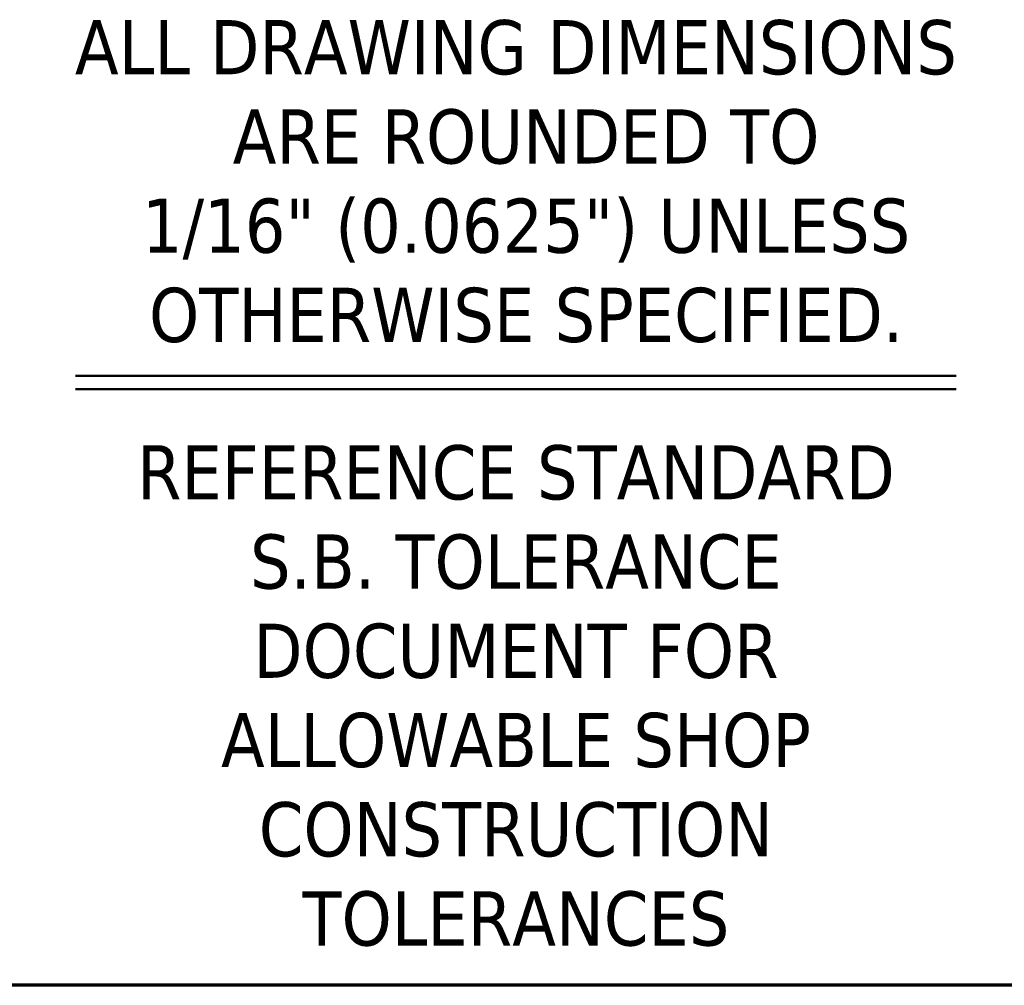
# Model space of a CAD drawing. Header units: inches. Extents: x 18 to 846, y -44 to 561.
# Tile 479 of 642: x 684 to 719, y 15 to 49. Entities that reach past the tile are written whole.
import ezdxf
from ezdxf.enums import TextEntityAlignment as Align

# ---------------------------------------------------------------- set-up
doc = ezdxf.new("R2010")
doc.units = ezdxf.units.IN
doc.header["$LTSCALE"] = 24
doc.header["$MEASUREMENT"] = 0
doc.layers.add('Border (ANSI)', color=7, linetype='Continuous', lineweight=70)
doc.layers.add('Title (ANSI)', color=7, linetype='Continuous', lineweight=50)
doc.styles.add('Note Text (ANSI)', font='tahoma.ttf')
doc.styles.get("Standard").update_dxf_attribs({"font": 'arial.ttf'})

# ---------------------------------------------------------------- blocks, each defined once
blk = doc.blocks.new('Borders SUPERIOR BORDER')
at = {"layer": 'Border (ANSI)'}
blk.add_line((35.25, 0.625), (0.75, 0.625), dxfattribs=at)
blk = doc.blocks.new('Title Blocks SB TITLE-KS')
at = {"layer": 'Title (ANSI)'}
for p, q in [((47.8839, 3.2975), (49.1839, 3.2975)), ((47.8839, 3.2775), (49.1839, 3.2775))]:
    blk.add_line(p, q, dxfattribs=at)
at = {"layer": 'Title (ANSI)', "lineweight": 25}
for p in [(54.5339, 2.3975), (49.2839, 2.3975)]:
    blk.add_line(p, (47.7839, 2.3975), dxfattribs=at)
at = {"layer": 'Title (ANSI)', "insert": (48.5339, 3.5842), "char_height": 0.08, "attachment_point": 5, "line_spacing_factor": 0.987884, "style": 'Note Text (ANSI)'}
blk.add_mtext('\\fTahoma|b0|i0;{\\H0.0800;ALL DRAWING DIMENSIONS\\P}\\fTahoma|b0|i0;{\\H0.0800; ARE ROUNDED TO\\P}\\fTahoma|b0|i0;{\\H0.0800; 1/16" (0.0625") UNLESS\\P}\\fTahoma|b0|i0;{\\H0.0800; OTHERWISE SPECIFIED.}', dxfattribs=at)
at = {"layer": 'Title (ANSI)', "insert": (48.5339, 2.8248), "char_height": 0.08, "width": 1.319328, "attachment_point": 5, "line_spacing_factor": 0.987884, "style": 'Note Text (ANSI)'}
blk.add_mtext('\\fTahoma|b0|i0;{\\H0.0800;REFERENCE STANDARD S.B. TOLERANCE DOCUMENT FOR ALLOWABLE SHOP CONSTRUCTION TOLERANCES}', dxfattribs=at)
at = {"layer": 'Title (ANSI)', "lineweight": 30, "flags": 63}
for tag, p in [('REV._1_#', (41.2839, 4.3662)), ('REV_#1_DATE', (46.0339, 4.3662)), ('REV_#1_DRAWN', (46.5339, 4.3662)), ('REV_#1_APPR', (47.0339, 4.3662)), ('REV_#1_P.M.', (47.5339, 4.3662)), ('REV._2__#', (41.2839, 4.1787)), ('REV_#2_DATE', (46.0339, 4.1787)), ('REV_#2_DRAWN', (46.5339, 4.1787)), ('REV_#2_APPR', (47.0339, 4.1787)), ('REV_#2_P.M.', (47.5339, 4.1787)), ('REV._3_#', (41.2839, 3.9912)), ('REV_#3_DATE', (46.0339, 3.9912)), ('REV_#3_DRAWN', (46.5339, 3.9912)), ('REV_#3_APPR', (47.0339, 3.9912)), ('REV_#3_P.M.', (47.5339, 3.9912)), ('REV._4_#', (41.2839, 3.8037)), ('REV_#4_DATE', (46.0339, 3.8037)), ('REV_#4_DRAWN', (46.5339, 3.8037)), ('REV_#4_APPR', (47.0339, 3.8037)), ('REV_#4_P.M.', (47.5339, 3.8037)), ('REV._5_#', (41.2839, 3.6162)), ('REV_#5_DATE', (46.0339, 3.6162)), ('REV_#5_DRAWN', (46.5339, 3.6162)), ('REV_#5_APPR', (47.0339, 3.6162)), ('REV_#5_P.M.', (47.5339, 3.6162)), ('REV._6_#', (41.2839, 3.4287)), ('REV_#6_DATE', (46.0339, 3.4287)), ('REV_#6_DRAWN', (46.5339, 3.4287)), ('REV_#6_APPR', (47.0339, 3.4287)), ('REV_#6_P.M.', (47.5339, 3.4287))]:
    blk.add_attdef(tag, text='', height=0.08, dxfattribs=at).set_placement(p, align=Align.MIDDLE_CENTER)
for tag, p in [('REVISION_#1_DESCRIPTION', (41.5639, 4.3662)), ('REVISION_#2_DESCRIPTION', (41.5639, 4.1787)), ('REVISION_#3_DESCRIPTION', (41.5639, 3.9912)), ('REVISION_#4_DESCRIPTION', (41.5639, 3.8037)), ('REVISION_#5_DESCRIPTION', (41.5639, 3.6162)), ('REVISION_#6_DESCRIPTION', (41.5639, 3.4287))]:
    blk.add_attdef(tag, text='', height=0.08, dxfattribs=at).set_placement(p, align=Align.MIDDLE_LEFT)
for tag, height, p in [('DRAWING_NAME', 0.125, (51.9089, 3.68)), ('DRAWING_REV_#', 0.188, (54.2839, 2.7925))]:
    blk.add_attdef(tag, text='', height=height, dxfattribs=at).set_placement(p, align=Align.TOP_CENTER)
for tag, height, p in [('SCALE', 0.1, (53.1889, 2.8675)), ('CONTRACTOR', 0.125, (49.3139, 3.2425)), ('PROJECT', 0.125, (51.9389, 3.2425)), ('DRAWN_BY_DATE', 0.1, (49.3139, 2.555)), ('DRAWN_BY_INITIAL', 0.1, (49.3139, 2.8675)), ('MODEL_NUMBER', 0.1, (51.9389, 2.8675)), ('APPROVED_BY_INITIAL', 0.1, (50.1889, 2.8675)), ('PROJECT_MANAGER_INITIAL', 0.1, (51.0639, 2.8675)), ('APPROVED_BY_DATE', 0.1, (50.1889, 2.555)), ('PROJECT_MANAGER_DATE', 0.1, (51.0639, 2.555)), ('DRAWING_NUMBER', 0.1, (51.9389, 2.555)), ('SIZE', 0.1, (53.1889, 2.555))]:
    blk.add_attdef(tag, text='', height=height, dxfattribs=at).set_placement(p, align=Align.TOP_LEFT)

msp = doc.modelspace()

# ---------------------------------------------------------------- block references
at = {"xscale": 24, "yscale": 24, "zscale": 24}
for name, p in [('Borders SUPERIOR BORDER', (0, 0)), ('Title Blocks SB TITLE-KS', (-462.81431, -42.53984))]:
    msp.add_blockref(name, p, dxfattribs=at)

doc.saveas('drawing.dxf')
